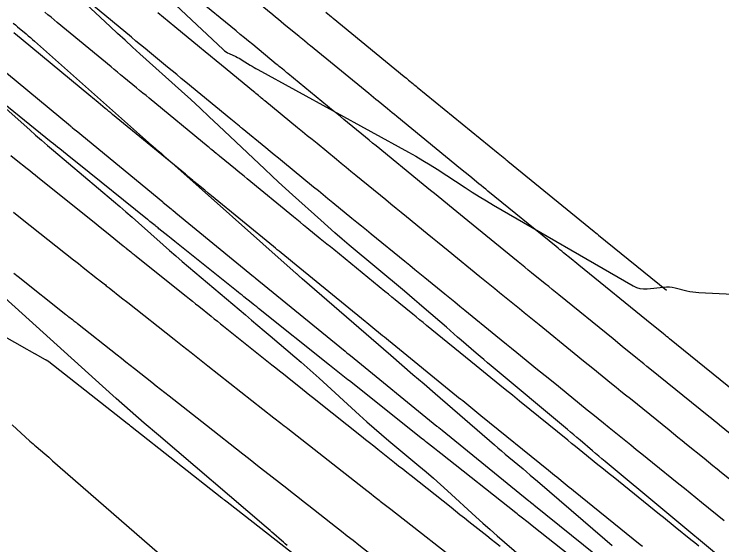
# Model space of a CAD drawing. Extents: x 1005228 to 1008882, y 1883389 to 1885754.
# Drawn here: x 1007365.6 to 1007425, y 1885136.9 to 1885181.5 of the extents above; entities that cross this region are included whole.
import ezdxf

# ---------------------------------------------------------------- set-up
doc = ezdxf.new("R2010")
doc.units = 0
for name, color, linetype in [('ATDIMS', 7, 'Continuous'), ('C-ANNO-NOTE', 7, 'Continuous'), ('S_BRIDGE', 7, 'Continuous'), ('TSOBSTACLE', 7, 'Continuous')]:
    doc.layers.add(name, color=color, linetype=linetype)

msp = doc.modelspace()

# ---------------------------------------------------------------- linework, layer by layer
at = {"layer": 'ATDIMS'}
for points in [[(1007425.189, 1885138.953), (1007423.278, 1885140.492), (1007422.8, 1885140.877), (1007422.323, 1885141.262), (1007421.846, 1885141.648), (1007421.369, 1885142.033), (1007419.172, 1885143.81), (1007418.715, 1885144.179), (1007418.259, 1885144.549), (1007417.802, 1885144.918), (1007417.345, 1885145.287), (1007415.519, 1885146.765), (1007415.062, 1885147.135), (1007414.606, 1885147.504), (1007414.15, 1885147.874), (1007413.694, 1885148.244), (1007411.268, 1885150.213), (1007410.394, 1885150.922), (1007409.52, 1885151.631), (1007407.772, 1885153.05), (1007407.336, 1885153.404), (1007406.899, 1885153.759), (1007406.463, 1885154.114), (1007406.026, 1885154.47), (1007403.4, 1885156.611), (1007402.98, 1885156.953), (1007402.56, 1885157.295), (1007402.141, 1885157.636), (1007401.721, 1885157.978), (1007400.042, 1885159.345), (1007399.623, 1885159.687), (1007399.203, 1885160.029), (1007398.784, 1885160.371), (1007398.365, 1885160.714), (1007395.545, 1885163.019), (1007395.142, 1885163.348), (1007394.739, 1885163.677), (1007394.336, 1885164.006), (1007393.934, 1885164.336), (1007392.323, 1885165.652), (1007391.92, 1885165.982), (1007391.517, 1885166.311), (1007391.115, 1885166.641), (1007390.713, 1885166.97), (1007388.112, 1885169.103), (1007387.762, 1885169.391), (1007387.412, 1885169.678), (1007387.062, 1885169.965), (1007386.711, 1885170.252), (1007384.725, 1885171.881), (1007384.667, 1885171.928), (1007384.61, 1885171.976), (1007384.552, 1885172.023), (1007384.494, 1885172.071), (1007384.223, 1885172.294), (1007384.147, 1885172.356), (1007384.071, 1885172.419), (1007383.881, 1885172.575), (1007383.805, 1885172.638), (1007383.767, 1885172.669), (1007379.982, 1885175.785), (1007379.602, 1885176.098), (1007379.221, 1885176.411), (1007378.841, 1885176.724), (1007378.461, 1885177.037), (1007376.939, 1885178.288), (1007376.559, 1885178.601), (1007376.179, 1885178.915), (1007375.799, 1885179.228), (1007375.419, 1885179.542), (1007372.235, 1885182.173)], [(1007365.533, 1885159.742), (1007365.901, 1885159.451), (1007369.916, 1885156.271), (1007369.974, 1885156.224), (1007370.033, 1885156.177), (1007370.092, 1885156.131), (1007370.151, 1885156.085), (1007370.466, 1885155.837), (1007370.583, 1885155.745), (1007370.739, 1885155.623), (1007370.778, 1885155.592), (1007370.816, 1885155.561), (1007370.855, 1885155.531), (1007370.894, 1885155.5), (1007374.21, 1885152.883), (1007374.575, 1885152.595), (1007374.94, 1885152.307), (1007375.305, 1885152.019), (1007375.67, 1885151.731), (1007377.129, 1885150.58), (1007377.494, 1885150.292), (1007377.859, 1885150.004), (1007378.224, 1885149.717), (1007378.589, 1885149.429), (1007381.726, 1885146.963), (1007384.774, 1885144.566), (1007385.234, 1885144.205), (1007385.694, 1885143.843), (1007386.154, 1885143.482), (1007386.615, 1885143.121), (1007388.458, 1885141.678), (1007388.918, 1885141.317), (1007389.379, 1885140.956), (1007389.839, 1885140.595), (1007390.3, 1885140.234), (1007392.56, 1885138.464), (1007393.05, 1885138.08), (1007393.54, 1885137.697), (1007394.03, 1885137.314), (1007394.52, 1885136.931), (1007396.482, 1885135.399)]]:
    msp.add_lwpolyline(points, dxfattribs=at)
at = {"layer": 'C-ANNO-NOTE'}
for points in [[(1007373.353, 1885187.69), (1007383.126, 1885178.521), (1007383.242, 1885178.421), (1007383.364, 1885178.331), (1007383.493, 1885178.251), (1007383.629, 1885178.18), (1007384.185, 1885177.919), (1007384.323, 1885177.852), (1007384.459, 1885177.781), (1007384.593, 1885177.706), (1007384.725, 1885177.627), (1007385.399, 1885177.21), (1007385.555, 1885177.114), (1007385.713, 1885177.021), (1007385.872, 1885176.93), (1007386.032, 1885176.841), (1007398.674, 1885169.912), (1007399.287, 1885169.568), (1007399.893, 1885169.212), (1007400.492, 1885168.844), (1007401.084, 1885168.464), (1007403.436, 1885166.921), (1007404.027, 1885166.54), (1007404.623, 1885166.167), (1007405.224, 1885165.802), (1007405.83, 1885165.446), (1007417.541, 1885158.679), (1007417.818, 1885158.546), (1007418.105, 1885158.46), (1007418.402, 1885158.421), (1007418.71, 1885158.43), (1007420.082, 1885158.571), (1007420.333, 1885158.586), (1007420.581, 1885158.58), (1007420.829, 1885158.552), (1007421.075, 1885158.502), (1007422.055, 1885158.261), (1007422.301, 1885158.207), (1007422.548, 1885158.165), (1007422.798, 1885158.134), (1007423.049, 1885158.116), (1007435.632, 1885157.49)], [(1007430.377, 1885131.262), (1007415.182, 1885143.931), (1007414.917, 1885144.153), (1007414.653, 1885144.376), (1007414.39, 1885144.599), (1007414.128, 1885144.824), (1007413.082, 1885145.724), (1007412.819, 1885145.949), (1007412.556, 1885146.173), (1007412.293, 1885146.395), (1007412.028, 1885146.617), (1007405.635, 1885151.945), (1007405.317, 1885152.211), (1007405, 1885152.479), (1007404.684, 1885152.749), (1007404.369, 1885153.02), (1007403.114, 1885154.106), (1007402.8, 1885154.378), (1007402.486, 1885154.65), (1007402.172, 1885154.921), (1007401.858, 1885155.193), (1007400.003, 1885156.797), (1007399.588, 1885157.154), (1007399.173, 1885157.51), (1007398.755, 1885157.864), (1007398.337, 1885158.216), (1007393.706, 1885162.094), (1007393.099, 1885162.607), (1007392.498, 1885163.125), (1007391.901, 1885163.65), (1007391.309, 1885164.18), (1007388.952, 1885166.311), (1007388.364, 1885166.845), (1007387.779, 1885167.383), (1007387.198, 1885167.924), (1007386.619, 1885168.468), (1007382.731, 1885172.142), (1007381.957, 1885172.869), (1007381.179, 1885173.592), (1007380.397, 1885174.309), (1007379.61, 1885175.022), (1007376.137, 1885178.151), (1007375.509, 1885178.72), (1007374.884, 1885179.292), (1007374.261, 1885179.867), (1007373.641, 1885180.446), (1007371.169, 1885182.765)], [(1007364.899, 1885173.539), (1007366.882, 1885171.778), (1007367.379, 1885171.339), (1007367.879, 1885170.904), (1007368.381, 1885170.471), (1007368.885, 1885170.041), (1007373.9, 1885165.798), (1007374.432, 1885165.346), (1007374.96, 1885164.89), (1007375.486, 1885164.43), (1007376.009, 1885163.968), (1007378.094, 1885162.11), (1007378.617, 1885161.647), (1007379.143, 1885161.188), (1007379.672, 1885160.732), (1007380.203, 1885160.28), (1007384.991, 1885156.231), (1007385.511, 1885155.791), (1007386.031, 1885155.351), (1007386.551, 1885154.911), (1007387.07, 1885154.472), (1007389.15, 1885152.712), (1007389.668, 1885152.27), (1007390.181, 1885151.822), (1007390.69, 1885151.37), (1007391.194, 1885150.913), (1007394.581, 1885147.813), (1007395.185, 1885147.267), (1007395.794, 1885146.728), (1007396.41, 1885146.196), (1007397.032, 1885145.671), (1007399.551, 1885143.571), (1007400.164, 1885143.053), (1007400.772, 1885142.529), (1007401.373, 1885141.997), (1007401.968, 1885141.458), (1007404.336, 1885139.289), (1007404.93, 1885138.749), (1007405.529, 1885138.214), (1007406.131, 1885137.683), (1007406.738, 1885137.158), (1007409.371, 1885134.892)], [(1007388.498, 1885136.883), (1007388.338, 1885137.021), (1007388.177, 1885137.16), (1007388.017, 1885137.299), (1007387.378, 1885137.855), (1007387.218, 1885137.994), (1007387.057, 1885138.133), (1007386.896, 1885138.271), (1007386.735, 1885138.409), (1007377.689, 1885146.13), (1007376.502, 1885147.15), (1007375.322, 1885148.179), (1007374.149, 1885149.216), (1007372.983, 1885150.261), (1007358.014, 1885163.778)]]:
    msp.add_lwpolyline(points, dxfattribs=at)
at = {"layer": 'S_BRIDGE'}
for points in [[(1007365.5, 1885180.741), (1007365.679, 1885180.587), (1007365.859, 1885180.434), (1007366.579, 1885179.825), (1007366.758, 1885179.672), (1007366.937, 1885179.517), (1007367.115, 1885179.362), (1007367.292, 1885179.206), (1007377.109, 1885170.49), (1007377.207, 1885170.402), (1007377.307, 1885170.316), (1007377.407, 1885170.23), (1007377.507, 1885170.144), (1007377.909, 1885169.804), (1007378.01, 1885169.718), (1007378.109, 1885169.632), (1007378.209, 1885169.546), (1007378.307, 1885169.458), (1007389.237, 1885159.724), (1007389.251, 1885159.712), (1007389.266, 1885159.699), (1007389.324, 1885159.65), (1007389.569, 1885159.443), (1007389.612, 1885159.406), (1007389.655, 1885159.369), (1007389.698, 1885159.332), (1007389.741, 1885159.295), (1007397.194, 1885152.848), (1007398.124, 1885152.044), (1007399.053, 1885151.239), (1007399.983, 1885150.435), (1007400.913, 1885149.631), (1007405.897, 1885145.319), (1007406.194, 1885145.063), (1007406.493, 1885144.808), (1007406.793, 1885144.554), (1007407.094, 1885144.302), (1007408.3, 1885143.297), (1007408.601, 1885143.045), (1007408.901, 1885142.792), (1007409.2, 1885142.538), (1007409.498, 1885142.283), (1007415.157, 1885137.414), (1007415.786, 1885136.875)], [(1007365.397, 1885146.991), (1007366.898, 1885145.636), (1007367.028, 1885145.519), (1007367.159, 1885145.403), (1007367.292, 1885145.288), (1007367.424, 1885145.173), (1007368.144, 1885144.559), (1007368.308, 1885144.419), (1007368.472, 1885144.278), (1007368.636, 1885144.137), (1007368.799, 1885143.995), (1007390.458, 1885125.145)]]:
    msp.add_lwpolyline(points, dxfattribs=at)
at = {"layer": 'TSOBSTACLE'}
for points in [[(1007427.207, 1885148.887), (1007420.598, 1885154.234), (1007420.474, 1885154.335), (1007420.35, 1885154.435), (1007420.226, 1885154.535), (1007420.102, 1885154.636), (1007419.236, 1885155.339), (1007419.112, 1885155.439), (1007412.971, 1885160.423), (1007412.813, 1885160.552), (1007412.655, 1885160.68), (1007412.497, 1885160.809), (1007412.339, 1885160.937), (1007411.708, 1885161.452), (1007411.55, 1885161.58), (1007411.392, 1885161.709), (1007411.234, 1885161.838), (1007411.076, 1885161.966), (1007405.353, 1885166.627), (1007405.161, 1885166.783), (1007404.97, 1885166.939), (1007404.779, 1885167.095), (1007404.588, 1885167.251), (1007403.824, 1885167.875), (1007403.442, 1885168.187), (1007403.06, 1885168.499), (1007397.689, 1885172.89), (1007397.493, 1885173.051), (1007397.297, 1885173.211), (1007397.101, 1885173.371), (1007396.906, 1885173.532), (1007396.123, 1885174.173), (1007395.927, 1885174.334), (1007395.732, 1885174.494), (1007395.536, 1885174.655), (1007395.341, 1885174.815), (1007390.447, 1885178.828), (1007390.376, 1885178.886), (1007390.236, 1885179.001), (1007390.166, 1885179.059), (1007389.779, 1885179.377), (1007389.707, 1885179.437), (1007389.635, 1885179.496), (1007389.563, 1885179.556), (1007389.49, 1885179.615), (1007388.225, 1885180.657), (1007387.989, 1885180.851), (1007387.754, 1885181.044), (1007387.519, 1885181.238), (1007387.284, 1885181.431), (1007382.489, 1885185.376)], [(1007425.692, 1885146.254), (1007424.789, 1885146.984), (1007424.563, 1885147.167), (1007424.337, 1885147.349), (1007424.111, 1885147.532), (1007423.886, 1885147.715), (1007418.952, 1885151.707), (1007418.693, 1885151.916), (1007418.435, 1885152.125), (1007418.177, 1885152.334), (1007417.919, 1885152.543), (1007416.629, 1885153.59), (1007415.855, 1885154.219), (1007411.309, 1885157.908), (1007411.023, 1885158.14), (1007410.737, 1885158.373), (1007410.45, 1885158.606), (1007410.164, 1885158.839), (1007409.02, 1885159.771), (1007408.734, 1885160.005), (1007408.448, 1885160.238), (1007408.162, 1885160.471), (1007407.876, 1885160.704), (1007403.675, 1885164.124), (1007403.362, 1885164.38), (1007403.048, 1885164.636), (1007402.734, 1885164.891), (1007402.421, 1885165.147), (1007401.168, 1885166.172), (1007400.855, 1885166.428), (1007400.541, 1885166.684), (1007400.228, 1885166.94), (1007399.915, 1885167.196), (1007395.974, 1885170.417), (1007395.672, 1885170.664), (1007395.37, 1885170.911), (1007395.069, 1885171.158), (1007394.767, 1885171.405), (1007393.561, 1885172.394), (1007393.26, 1885172.641), (1007392.958, 1885172.889), (1007392.657, 1885173.136), (1007392.356, 1885173.383), (1007388.539, 1885176.512), (1007388.47, 1885176.57), (1007388.4, 1885176.627), (1007388.26, 1885176.742), (1007388.191, 1885176.799), (1007388.121, 1885176.857), (1007387.826, 1885177.1), (1007387.704, 1885177.2), (1007387.583, 1885177.3), (1007385.609, 1885178.925), (1007385.259, 1885179.212), (1007384.91, 1885179.5), (1007384.561, 1885179.787), (1007384.211, 1885180.075), (1007380.777, 1885182.9)], [(1007423.051, 1885136.823), (1007422.721, 1885137.089), (1007422.391, 1885137.354), (1007421.072, 1885138.417), (1007420.742, 1885138.683), (1007420.412, 1885138.949), (1007420.083, 1885139.215), (1007419.754, 1885139.481), (1007415.851, 1885142.637), (1007415.535, 1885142.893), (1007415.219, 1885143.148), (1007414.903, 1885143.404), (1007414.587, 1885143.659), (1007413.323, 1885144.682), (1007413.007, 1885144.938), (1007412.691, 1885145.194), (1007412.376, 1885145.45), (1007412.06, 1885145.706), (1007408.011, 1885148.992), (1007407.405, 1885149.484), (1007406.799, 1885149.976), (1007405.586, 1885150.96), (1007405.283, 1885151.206), (1007404.98, 1885151.452), (1007404.677, 1885151.699), (1007404.375, 1885151.945), (1007400.2, 1885155.347), (1007399.909, 1885155.585), (1007399.617, 1885155.823), (1007399.325, 1885156.061), (1007399.033, 1885156.299), (1007397.865, 1885157.25), (1007397.573, 1885157.488), (1007397.281, 1885157.726), (1007396.989, 1885157.964), (1007396.697, 1885158.202), (1007392.4, 1885161.715), (1007392.119, 1885161.944), (1007391.838, 1885162.174), (1007391.557, 1885162.403), (1007391.276, 1885162.633), (1007390.152, 1885163.551), (1007389.872, 1885163.781), (1007389.591, 1885164.011), (1007389.31, 1885164.241), (1007389.03, 1885164.471), (1007385.128, 1885167.671), (1007384.883, 1885167.872), (1007384.638, 1885168.072), (1007384.394, 1885168.273), (1007384.149, 1885168.474), (1007382.818, 1885169.565), (1007382.749, 1885169.622), (1007382.68, 1885169.679), (1007382.61, 1885169.736), (1007382.541, 1885169.793), (1007382.178, 1885170.091), (1007382.098, 1885170.157), (1007381.939, 1885170.288), (1007381.859, 1885170.353), (1007376.91, 1885174.428), (1007376.644, 1885174.647), (1007376.377, 1885174.866), (1007376.11, 1885175.086), (1007375.844, 1885175.305), (1007374.777, 1885176.182), (1007374.511, 1885176.402), (1007374.244, 1885176.621), (1007373.978, 1885176.841), (1007373.712, 1885177.061), (1007369.193, 1885180.794), (1007368.932, 1885181.01), (1007368.672, 1885181.225), (1007368.411, 1885181.44), (1007368.151, 1885181.656)], [(1007428.559, 1885140.091), (1007424.968, 1885142.983), (1007424.601, 1885143.279), (1007424.233, 1885143.576), (1007423.866, 1885143.872), (1007423.499, 1885144.169), (1007422.032, 1885145.356), (1007421.665, 1885145.652), (1007421.298, 1885145.949), (1007420.931, 1885146.246), (1007420.564, 1885146.543), (1007417.306, 1885149.179), (1007416.913, 1885149.497), (1007416.521, 1885149.815), (1007416.128, 1885150.133), (1007415.736, 1885150.451), (1007414.167, 1885151.724), (1007413.382, 1885152.361), (1007412.598, 1885152.998), (1007409.647, 1885155.392), (1007409.232, 1885155.729), (1007408.818, 1885156.066), (1007408.403, 1885156.404), (1007407.989, 1885156.741), (1007406.333, 1885158.091), (1007405.919, 1885158.429), (1007405.504, 1885158.766), (1007405.09, 1885159.104), (1007404.676, 1885159.441), (1007401.998, 1885161.622), (1007401.562, 1885161.977), (1007401.126, 1885162.332), (1007400.69, 1885162.688), (1007400.254, 1885163.044), (1007398.511, 1885164.468), (1007398.076, 1885164.824), (1007397.64, 1885165.181), (1007397.205, 1885165.537), (1007396.769, 1885165.893), (1007394.259, 1885167.944), (1007393.852, 1885168.277), (1007393.444, 1885168.611), (1007393.036, 1885168.945), (1007392.629, 1885169.279), (1007391, 1885170.615), (1007390.592, 1885170.949), (1007390.185, 1885171.283), (1007389.778, 1885171.617), (1007389.37, 1885171.951), (1007386.632, 1885174.197), (1007386.586, 1885174.235), (1007386.54, 1885174.273), (1007386.493, 1885174.311), (1007386.447, 1885174.349), (1007386.261, 1885174.501), (1007386.215, 1885174.54), (1007386.169, 1885174.578), (1007386.122, 1885174.616), (1007386.076, 1885174.654), (1007385.872, 1885174.822), (1007385.774, 1885174.903), (1007385.675, 1885174.984), (1007382.993, 1885177.192), (1007382.529, 1885177.574), (1007382.066, 1885177.955), (1007381.602, 1885178.337), (1007381.139, 1885178.718), (1007379.065, 1885180.425), (1007378.589, 1885180.816), (1007378.113, 1885181.208), (1007377.638, 1885181.6)], [(1007391.733, 1885181.655), (1007392.21, 1885181.262), (1007392.258, 1885181.222), (1007392.33, 1885181.163), (1007392.354, 1885181.144), (1007398.326, 1885176.247), (1007398.505, 1885176.1), (1007398.685, 1885175.952), (1007399.044, 1885175.658), (1007399.134, 1885175.584), (1007399.223, 1885175.511), (1007399.313, 1885175.437), (1007399.403, 1885175.364), (1007406.206, 1885169.803), (1007406.481, 1885169.578), (1007406.755, 1885169.354), (1007406.824, 1885169.298), (1007406.893, 1885169.242), (1007406.961, 1885169.186), (1007407.03, 1885169.13), (1007414.277, 1885163.229), (1007414.395, 1885163.132), (1007414.514, 1885163.035), (1007414.574, 1885162.987), (1007414.633, 1885162.938), (1007420.33, 1885158.315)], [(1007418.32, 1885136.782), (1007418.139, 1885136.929), (1007412.531, 1885141.464), (1007412.356, 1885141.606), (1007412.18, 1885141.748), (1007412.005, 1885141.89), (1007411.829, 1885142.032), (1007411.127, 1885142.599), (1007410.952, 1885142.741), (1007410.777, 1885142.883), (1007410.601, 1885143.026), (1007410.426, 1885143.168), (1007404.755, 1885147.77), (1007404.078, 1885148.32), (1007403.4, 1885148.87), (1007403.231, 1885149.007), (1007403.061, 1885149.145), (1007402.892, 1885149.283), (1007402.723, 1885149.421), (1007397.001, 1885154.084), (1007396.837, 1885154.218), (1007396.673, 1885154.352), (1007396.508, 1885154.486), (1007396.344, 1885154.619), (1007395.687, 1885155.155), (1007395.522, 1885155.289), (1007395.358, 1885155.422), (1007395.194, 1885155.556), (1007395.03, 1885155.691), (1007389.255, 1885160.41), (1007388.937, 1885160.67), (1007388.619, 1885160.93), (1007387.982, 1885161.451), (1007387.823, 1885161.581), (1007387.664, 1885161.711), (1007387.505, 1885161.841), (1007387.346, 1885161.971), (1007382.144, 1885166.238), (1007381.865, 1885166.467), (1007381.586, 1885166.696), (1007380.911, 1885167.249), (1007380.83, 1885167.316), (1007380.749, 1885167.382), (1007380.669, 1885167.448), (1007380.588, 1885167.515), (1007380.133, 1885167.888), (1007380.073, 1885167.938), (1007379.967, 1885168.026), (1007379.952, 1885168.038), (1007373.838, 1885173.07), (1007373.686, 1885173.196), (1007373.533, 1885173.322), (1007373.38, 1885173.448), (1007373.227, 1885173.573), (1007372.616, 1885174.076), (1007372.463, 1885174.202), (1007372.31, 1885174.328), (1007372.157, 1885174.454), (1007372.005, 1885174.58), (1007366.152, 1885179.416), (1007365.851, 1885179.664), (1007365.55, 1885179.913)], [(1007363.11, 1885178.037), (1007370.297, 1885172.099), (1007370.336, 1885172.067), (1007370.375, 1885172.035), (1007370.415, 1885172.003), (1007370.454, 1885171.97), (1007370.649, 1885171.81), (1007370.767, 1885171.713), (1007378.044, 1885165.723), (1007378.089, 1885165.686), (1007378.751, 1885165.141), (1007378.819, 1885165.085), (1007378.887, 1885165.029), (1007379.126, 1885164.834), (1007379.16, 1885164.806), (1007385.663, 1885159.472), (1007385.738, 1885159.411), (1007385.812, 1885159.35), (1007386.11, 1885159.106), (1007393.363, 1885153.179), (1007393.399, 1885153.149), (1007393.436, 1885153.119), (1007393.472, 1885153.089), (1007393.509, 1885153.059), (1007393.692, 1885152.91), (1007393.802, 1885152.821), (1007401.071, 1885146.896), (1007401.107, 1885146.867), (1007401.142, 1885146.838), (1007401.178, 1885146.809), (1007401.214, 1885146.78), (1007401.499, 1885146.548), (1007408.792, 1885140.629), (1007408.862, 1885140.573), (1007408.932, 1885140.517), (1007409.141, 1885140.347), (1007409.21, 1885140.291), (1007416.524, 1885134.376)], [(1007415.51, 1885133.425), (1007409.058, 1885138.522), (1007408.714, 1885138.793), (1007408.141, 1885139.246), (1007408.027, 1885139.336), (1007407.912, 1885139.427), (1007407.798, 1885139.518), (1007407.683, 1885139.608), (1007401.383, 1885144.602), (1007401.13, 1885144.803), (1007400.877, 1885145.004), (1007400.371, 1885145.405), (1007400.244, 1885145.506), (1007400.118, 1885145.606), (1007399.991, 1885145.706), (1007399.865, 1885145.807), (1007393.728, 1885150.686), (1007393.589, 1885150.797), (1007393.449, 1885150.908), (1007393.31, 1885151.019), (1007393.17, 1885151.13), (1007392.611, 1885151.575), (1007392.472, 1885151.686), (1007392.332, 1885151.797), (1007392.193, 1885151.908), (1007392.053, 1885152.019), (1007386.088, 1885156.782), (1007385.935, 1885156.904), (1007385.782, 1885157.026), (1007385.629, 1885157.148), (1007385.476, 1885157.271), (1007384.864, 1885157.759), (1007384.712, 1885157.881), (1007384.559, 1885158.003), (1007384.406, 1885158.126), (1007384.253, 1885158.248), (1007379.068, 1885162.403), (1007378.769, 1885162.643), (1007378.47, 1885162.882), (1007377.732, 1885163.473), (1007377.652, 1885163.537), (1007377.573, 1885163.601), (1007377.493, 1885163.665), (1007377.413, 1885163.729), (1007376.97, 1885164.085), (1007376.918, 1885164.127), (1007376.814, 1885164.21), (1007376.779, 1885164.237), (1007376.762, 1885164.251), (1007370.864, 1885168.994), (1007370.318, 1885169.433), (1007369.408, 1885170.165), (1007369.226, 1885170.311), (1007369.044, 1885170.457), (1007368.863, 1885170.604), (1007368.681, 1885170.75), (1007363.279, 1885175.11)], [(1007365.302, 1885169.622), (1007365.754, 1885169.257), (1007366.657, 1885168.528), (1007366.883, 1885168.346), (1007367.109, 1885168.164), (1007367.335, 1885167.982), (1007367.561, 1885167.8), (1007372.277, 1885164.008), (1007372.795, 1885163.592), (1007373.313, 1885163.175), (1007374.725, 1885162.04), (1007374.796, 1885161.983), (1007374.866, 1885161.927), (1007374.937, 1885161.87), (1007375.007, 1885161.814), (1007375.378, 1885161.517), (1007375.431, 1885161.475), (1007375.484, 1885161.432), (1007375.643, 1885161.305), (1007375.696, 1885161.262), (1007380.02, 1885157.797), (1007380.281, 1885157.588), (1007380.542, 1885157.378), (1007380.803, 1885157.169), (1007381.065, 1885156.96), (1007382.11, 1885156.122), (1007382.371, 1885155.913), (1007382.633, 1885155.704), (1007382.894, 1885155.495), (1007383.156, 1885155.286), (1007387.214, 1885152.044), (1007387.534, 1885151.789), (1007387.853, 1885151.534), (1007388.173, 1885151.279), (1007388.492, 1885151.024), (1007389.77, 1885150.003), (1007390.09, 1885149.748), (1007390.41, 1885149.494), (1007390.73, 1885149.239), (1007391.049, 1885148.984), (1007394.723, 1885146.062), (1007395.071, 1885145.785), (1007395.418, 1885145.509), (1007395.766, 1885145.232), (1007396.113, 1885144.956), (1007397.503, 1885143.851), (1007397.851, 1885143.574), (1007398.198, 1885143.298), (1007398.546, 1885143.022), (1007398.894, 1885142.746), (1007402.256, 1885140.082), (1007402.63, 1885139.786), (1007403.004, 1885139.489), (1007403.378, 1885139.193), (1007403.752, 1885138.896), (1007405.249, 1885137.71), (1007405.623, 1885137.413), (1007405.997, 1885137.117), (1007406.372, 1885136.821)], [(1007365.523, 1885164.849), (1007366.249, 1885164.274), (1007370.552, 1885160.867), (1007370.757, 1885160.705), (1007370.963, 1885160.542), (1007371.168, 1885160.379), (1007371.374, 1885160.216), (1007372.568, 1885159.271), (1007372.607, 1885159.239), (1007372.647, 1885159.208), (1007372.806, 1885159.083), (1007373.234, 1885158.746), (1007373.312, 1885158.685), (1007373.39, 1885158.624), (1007373.468, 1885158.562), (1007373.546, 1885158.501), (1007374.596, 1885157.672), (1007375.113, 1885157.264), (1007379.012, 1885154.187), (1007379.72, 1885153.629), (1007380.427, 1885153.071), (1007381.135, 1885152.513), (1007381.843, 1885151.956), (1007387.383, 1885147.6), (1007387.965, 1885147.142), (1007388.111, 1885147.028), (1007388.256, 1885146.914), (1007388.402, 1885146.799), (1007388.548, 1885146.685), (1007394.944, 1885141.675), (1007395.174, 1885141.495), (1007395.405, 1885141.314), (1007395.88, 1885140.942), (1007395.988, 1885140.857), (1007396.097, 1885140.772), (1007396.206, 1885140.687), (1007396.315, 1885140.602), (1007396.75, 1885140.262), (1007396.967, 1885140.092), (1007397.185, 1885139.922), (1007403.788, 1885134.769)], [(1007389.24, 1885135.986), (1007383.697, 1885140.329), (1007383.47, 1885140.506), (1007383.244, 1885140.683), (1007383.187, 1885140.728), (1007383.131, 1885140.772), (1007383.074, 1885140.816), (1007383.018, 1885140.861), (1007375.335, 1885146.902), (1007375.29, 1885146.937), (1007375.245, 1885146.972), (1007375.067, 1885147.113), (1007368.495, 1885152.3), (1007368.474, 1885152.316), (1007368.452, 1885152.331), (1007368.43, 1885152.346), (1007368.407, 1885152.359), (1007368.255, 1885152.445), (1007368.222, 1885152.463), (1007368.203, 1885152.474), (1007367.36, 1885152.935), (1007367.324, 1885152.955), (1007367.315, 1885152.96), (1007366.855, 1885153.219), (1007366.654, 1885153.333), (1007359.575, 1885157.331)]]:
    msp.add_lwpolyline(points, dxfattribs=at)

doc.saveas('drawing.dxf')
